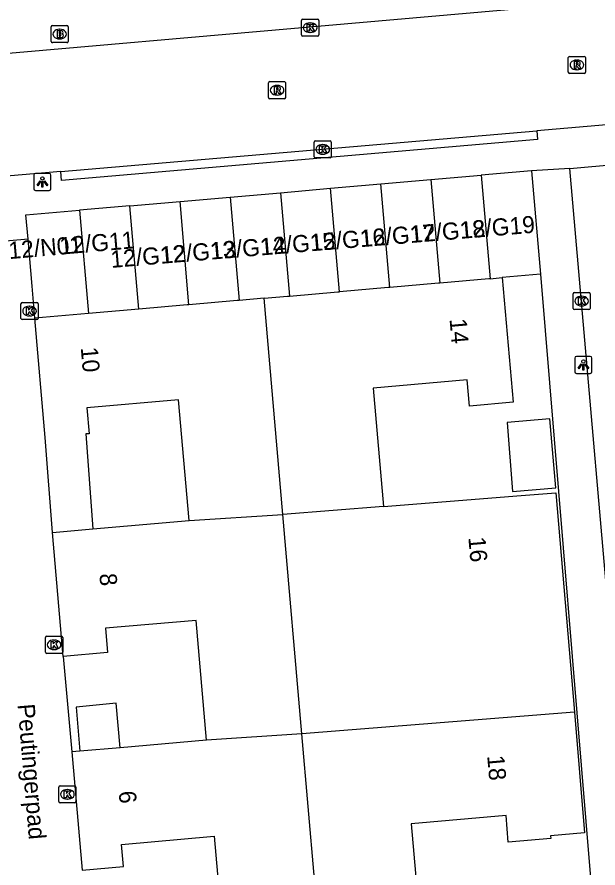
# Model space of a CAD drawing. Extents: x 162990 to 165007, y 383433 to 384336.
# Drawn here: x 164211.48 to 164245.43, y 383886.56 to 383936.3 of the extents above; entities that cross this region are included whole.
import ezdxf

# ---------------------------------------------------------------- set-up
doc = ezdxf.new("R2010")
doc.units = 0
for name, color, linetype in [('IMGEO_Brandkraan', 7, 'Continuous'), ('IMGEO_Kolk', 7, 'Continuous'), ('IMGEO_Lichtpunt', 7, 'Continuous'), ('IMGEO_Openbare_ruimte_label', 7, 'Continuous'), ('IMGEO_Pand', 7, 'Continuous'), ('IMGEO_Pand_nummerreeks', 7, 'Continuous'), ('IMGEO_Rijbaan_lokaal_open', 7, 'Continuous'), ('IMGEO_Rioolput', 7, 'Continuous'), ('IMGEO_Voetpad_open', 7, 'Continuous')]:
    doc.layers.add(name, color=color, linetype=linetype)

msp = doc.modelspace()

# ---------------------------------------------------------------- linework, layer by layer
at = {"layer": 'IMGEO_Brandkraan'}
for p, q in [((164213.475, 383934.88), (164213.475, 383935.732)), ((164213.55, 383935.806), (164214.402, 383935.806)), ((164213.963, 383935.586), (164213.988, 383935.586)), ((164214.476, 383935.732), (164214.476, 383934.88)), ((164213.986, 383935.026), (164213.961, 383935.026)), ((164214.402, 383934.806), (164213.55, 383934.806))]:
    msp.add_line(p, q, dxfattribs=at)
for points in [[(164213.475, 383934.88), (164213.475, 383935.732)], [(164213.55, 383935.806), (164214.402, 383935.806)], [(164213.823, 383935.506), (164213.823, 383935.106), (164214.036, 383935.106)], [(164214.054, 383935.506), (164213.823, 383935.506)], [(164214.002, 383935.425), (164213.948, 383935.425), (164213.948, 383935.349)], [(164214.476, 383935.732), (164214.476, 383934.88)], [(164213.948, 383935.349), (164214.001, 383935.349)], [(164214.01, 383935.273), (164213.948, 383935.273), (164213.948, 383935.192)], [(164213.948, 383935.192), (164214.01, 383935.192)], [(164214.402, 383934.806), (164213.55, 383934.806)]]:
    msp.add_lwpolyline(points, dxfattribs=at)
for centre, radius, start, end in [((164213.552, 383935.73), 0.0765, 91.552, 178.448), ((164213.552, 383935.73), 0.0765, 91.552, 178.448), ((164214.003, 383935.387), 0.0379, 267.8285, 90.9355), ((164214.058, 383935.361), 0.145, 59.4692, 91.5367), ((164214.083, 383935.408), 0.0922, 285.5137, 58.1501), ((164214.4, 383935.73), 0.0765, 1.552, 88.448), ((164214.4, 383935.73), 0.0765, 1.552, 88.448), ((164214.011, 383935.232), 0.0404, 269.8759, 90.5077), ((164214.042, 383935.357), 0.251, 268.6676, 293.5347), ((164214.088, 383935.216), 0.105, 301.3115, 78.989), ((164213.552, 383934.882), 0.0765, 181.552, 268.448), ((164213.552, 383934.882), 0.0765, 181.552, 268.448), ((164214.4, 383934.882), 0.0765, 271.552, 358.448), ((164214.4, 383934.882), 0.0765, 271.552, 358.448)]:
    msp.add_arc(centre, radius, start, end, dxfattribs=at)
for centre, major_axis, ratio, start_param, end_param in [((164213.962, 383935.306), (-0.387, 0.002), 0.722429, 4.712389, 7.853982), ((164213.987, 383935.306), (-0.39, 0.002), 0.717154, 1.570796, 4.712389)]:
    msp.add_ellipse(centre, major_axis=major_axis, ratio=ratio, start_param=start_param, end_param=end_param, dxfattribs=at)
at = {"layer": 'IMGEO_Kolk'}
for p, q in [((164228.11, 383935.256), (164228.11, 383936.108)), ((164228.185, 383936.182), (164229.037, 383936.182)), ((164228.598, 383935.962), (164228.623, 383935.962)), ((164229.111, 383936.108), (164229.111, 383935.256)), ((164228.621, 383935.402), (164228.596, 383935.402)), ((164229.037, 383935.182), (164228.185, 383935.182)), ((164228.844, 383928.14), (164228.844, 383928.992)), ((164228.919, 383929.066), (164229.771, 383929.066)), ((164229.845, 383928.992), (164229.845, 383928.14)), ((164229.332, 383928.846), (164229.357, 383928.846)), ((164229.771, 383928.066), (164228.919, 383928.066)), ((164229.355, 383928.286), (164229.33, 383928.286)), ((164243.972, 383919.274), (164243.972, 383920.126)), ((164244.047, 383920.2), (164244.899, 383920.2)), ((164244.46, 383919.98), (164244.485, 383919.98)), ((164244.973, 383920.126), (164244.973, 383919.274)), ((164211.715, 383918.69), (164211.715, 383919.542)), ((164211.79, 383919.616), (164212.642, 383919.616)), ((164212.716, 383919.542), (164212.716, 383918.69)), ((164212.203, 383919.396), (164212.228, 383919.396)), ((164244.899, 383919.2), (164244.047, 383919.2)), ((164244.483, 383919.42), (164244.458, 383919.42)), ((164212.642, 383918.616), (164211.79, 383918.616)), ((164212.226, 383918.836), (164212.201, 383918.836)), ((164213.226, 383900.107), (164214.078, 383900.107)), ((164213.151, 383899.181), (164213.151, 383900.033)), ((164213.639, 383899.887), (164213.664, 383899.887)), ((164214.152, 383900.033), (164214.152, 383899.181)), ((164214.078, 383899.107), (164213.226, 383899.107)), ((164213.662, 383899.327), (164213.637, 383899.327)), ((164213.925, 383890.442), (164213.925, 383891.294)), ((164214, 383891.368), (164214.852, 383891.368)), ((164214.413, 383891.148), (164214.438, 383891.148)), ((164214.926, 383891.294), (164214.926, 383890.442)), ((164214.852, 383890.368), (164214, 383890.368)), ((164214.436, 383890.588), (164214.411, 383890.588))]:
    msp.add_line(p, q, dxfattribs=at)
for points in [[(164228.11, 383935.256), (164228.11, 383936.108)], [(164228.185, 383936.182), (164229.037, 383936.182)], [(164228.431, 383935.882), (164228.554, 383935.882), (164228.554, 383935.731), (164228.684, 383935.882), (164228.848, 383935.882), (164228.702, 383935.731), (164228.855, 383935.482), (164228.703, 383935.482), (164228.618, 383935.646), (164228.554, 383935.579), (164228.554, 383935.482), (164228.431, 383935.482), (164228.431, 383935.882)], [(164229.111, 383936.108), (164229.111, 383935.256)], [(164229.037, 383935.182), (164228.185, 383935.182)], [(164228.844, 383928.14), (164228.844, 383928.992)], [(164228.919, 383929.066), (164229.771, 383929.066)], [(164229.845, 383928.992), (164229.845, 383928.14)], [(164229.165, 383928.766), (164229.288, 383928.766), (164229.288, 383928.615), (164229.418, 383928.766), (164229.582, 383928.766), (164229.436, 383928.615), (164229.589, 383928.366), (164229.437, 383928.366), (164229.352, 383928.53), (164229.288, 383928.463), (164229.288, 383928.366), (164229.165, 383928.366), (164229.165, 383928.766)], [(164229.771, 383928.066), (164228.919, 383928.066)], [(164243.972, 383919.274), (164243.972, 383920.126)], [(164244.047, 383920.2), (164244.899, 383920.2)], [(164244.973, 383920.126), (164244.973, 383919.274)], [(164211.715, 383918.69), (164211.715, 383919.542)], [(164211.79, 383919.616), (164212.642, 383919.616)], [(164212.716, 383919.542), (164212.716, 383918.69)], [(164244.293, 383919.9), (164244.416, 383919.9), (164244.416, 383919.749), (164244.546, 383919.9), (164244.71, 383919.9), (164244.564, 383919.749), (164244.717, 383919.5), (164244.565, 383919.5), (164244.48, 383919.664), (164244.416, 383919.597), (164244.416, 383919.5), (164244.293, 383919.5), (164244.293, 383919.9)], [(164212.036, 383919.316), (164212.159, 383919.316), (164212.159, 383919.165), (164212.289, 383919.316), (164212.453, 383919.316), (164212.307, 383919.165), (164212.46, 383918.916), (164212.308, 383918.916), (164212.223, 383919.08), (164212.159, 383919.013), (164212.159, 383918.916), (164212.036, 383918.916), (164212.036, 383919.316)], [(164244.899, 383919.2), (164244.047, 383919.2)], [(164212.642, 383918.616), (164211.79, 383918.616)], [(164213.226, 383900.107), (164214.078, 383900.107)], [(164213.151, 383899.181), (164213.151, 383900.033)], [(164213.472, 383899.807), (164213.595, 383899.807), (164213.595, 383899.656), (164213.725, 383899.807), (164213.889, 383899.807), (164213.743, 383899.656), (164213.896, 383899.407), (164213.744, 383899.407), (164213.659, 383899.571), (164213.595, 383899.504), (164213.595, 383899.407), (164213.472, 383899.407), (164213.472, 383899.807)], [(164214.152, 383900.033), (164214.152, 383899.181)], [(164214.078, 383899.107), (164213.226, 383899.107)], [(164213.925, 383890.442), (164213.925, 383891.294)], [(164214, 383891.368), (164214.852, 383891.368)], [(164214.926, 383891.294), (164214.926, 383890.442)], [(164214.246, 383891.068), (164214.369, 383891.068), (164214.369, 383890.917), (164214.499, 383891.068), (164214.663, 383891.068), (164214.517, 383890.917), (164214.67, 383890.668), (164214.518, 383890.668), (164214.433, 383890.832), (164214.369, 383890.765), (164214.369, 383890.668), (164214.246, 383890.668), (164214.246, 383891.068)], [(164214.852, 383890.368), (164214, 383890.368)]]:
    msp.add_lwpolyline(points, dxfattribs=at)
for centre, start, end in [((164228.187, 383936.106), 91.552, 178.448), ((164228.187, 383936.106), 91.552, 178.448), ((164229.035, 383936.106), 1.552, 88.448), ((164229.035, 383936.106), 1.552, 88.448), ((164228.187, 383935.258), 181.552, 268.448), ((164228.187, 383935.258), 181.552, 268.448), ((164229.035, 383935.258), 271.552, 358.448), ((164229.035, 383935.258), 271.552, 358.448), ((164228.921, 383928.99), 91.552, 178.448), ((164228.921, 383928.99), 91.552, 178.448), ((164229.769, 383928.99), 1.552, 88.448), ((164229.769, 383928.99), 1.552, 88.448), ((164228.921, 383928.142), 181.552, 268.448), ((164228.921, 383928.142), 181.552, 268.448), ((164229.769, 383928.142), 271.552, 358.448), ((164229.769, 383928.142), 271.552, 358.448), ((164244.049, 383920.124), 91.552, 178.448), ((164244.049, 383920.124), 91.552, 178.448), ((164244.897, 383920.124), 1.552, 88.448), ((164244.897, 383920.124), 1.552, 88.448), ((164211.792, 383919.54), 91.552, 178.448), ((164211.792, 383919.54), 91.552, 178.448), ((164212.64, 383919.54), 1.552, 88.448), ((164212.64, 383919.54), 1.552, 88.448), ((164244.049, 383919.276), 181.552, 268.448), ((164244.049, 383919.276), 181.552, 268.448), ((164244.897, 383919.276), 271.552, 358.448), ((164244.897, 383919.276), 271.552, 358.448), ((164211.792, 383918.692), 181.552, 268.448), ((164211.792, 383918.692), 181.552, 268.448), ((164212.64, 383918.692), 271.552, 358.448), ((164212.64, 383918.692), 271.552, 358.448), ((164213.228, 383900.031), 91.552, 178.448), ((164213.228, 383900.031), 91.552, 178.448), ((164214.076, 383900.031), 1.552, 88.448), ((164214.076, 383900.031), 1.552, 88.448), ((164213.228, 383899.183), 181.552, 268.448), ((164213.228, 383899.183), 181.552, 268.448), ((164214.076, 383899.183), 271.552, 358.448), ((164214.076, 383899.183), 271.552, 358.448), ((164214.002, 383891.292), 91.552, 178.448), ((164214.002, 383891.292), 91.552, 178.448), ((164214.85, 383891.292), 1.552, 88.448), ((164214.85, 383891.292), 1.552, 88.448), ((164214.002, 383890.444), 181.552, 268.448), ((164214.002, 383890.444), 181.552, 268.448), ((164214.85, 383890.444), 271.552, 358.448), ((164214.85, 383890.444), 271.552, 358.448)]:
    msp.add_arc(centre, 0.0765, start, end, dxfattribs=at)
for centre, major_axis, ratio, start_param, end_param in [((164228.597, 383935.682), (-0.387, 0.002), 0.722429, 4.712389, 7.853982), ((164228.622, 383935.682), (-0.39, 0.002), 0.717154, 1.570796, 4.712389), ((164229.331, 383928.566), (-0.387, 0.002), 0.722429, 4.712389, 7.853982), ((164229.356, 383928.566), (-0.39, 0.002), 0.717154, 1.570796, 4.712389), ((164244.459, 383919.7), (-0.387, 0.002), 0.722429, 4.712389, 7.853982), ((164244.484, 383919.7), (-0.39, 0.002), 0.717154, 1.570796, 4.712389), ((164212.202, 383919.116), (-0.387, 0.002), 0.722429, 4.712389, 7.853982), ((164212.227, 383919.116), (-0.39, 0.002), 0.717154, 1.570796, 4.712389), ((164213.638, 383899.607), (-0.387, 0.002), 0.722429, 4.712389, 7.853982), ((164213.663, 383899.607), (-0.39, 0.002), 0.717154, 1.570796, 4.712389), ((164214.412, 383890.868), (-0.387, 0.002), 0.722429, 4.712389, 7.853982), ((164214.437, 383890.868), (-0.39, 0.002), 0.717154, 1.570796, 4.712389)]:
    msp.add_ellipse(centre, major_axis=major_axis, ratio=ratio, start_param=start_param, end_param=end_param, dxfattribs=at)
at = {"layer": 'IMGEO_Lichtpunt'}
for p, q in [((164212.466, 383927.07), (164212.466, 383926.263)), ((164212.466, 383927.07), (164212.466, 383926.263)), ((164213.368, 383927.165), (164212.56, 383927.165)), ((164213.368, 383927.165), (164212.56, 383927.165)), ((164213.462, 383926.263), (164213.462, 383927.07)), ((164213.462, 383926.263), (164213.462, 383927.07)), ((164212.56, 383926.169), (164213.368, 383926.169)), ((164212.56, 383926.169), (164213.368, 383926.169)), ((164244.074, 383916.372), (164244.074, 383915.565)), ((164244.074, 383916.372), (164244.074, 383915.565)), ((164244.976, 383916.467), (164244.168, 383916.467)), ((164244.976, 383916.467), (164244.168, 383916.467)), ((164245.07, 383915.565), (164245.07, 383916.372)), ((164245.07, 383915.565), (164245.07, 383916.372)), ((164244.168, 383915.471), (164244.976, 383915.471)), ((164244.168, 383915.471), (164244.976, 383915.471))]:
    msp.add_line(p, q, dxfattribs=at)
for points in [[(164212.84, 383926.734), (164212.879, 383926.706), (164212.691, 383926.444), (164212.653, 383926.471), (164212.84, 383926.734)], [(164212.942, 383926.686), (164212.989, 383926.686), (164212.989, 383926.364), (164212.942, 383926.364), (164212.942, 383926.686)], [(164213.052, 383926.706), (164213.09, 383926.733), (164213.277, 383926.471), (164213.238, 383926.443), (164213.052, 383926.706)], [(164244.448, 383916.036), (164244.487, 383916.008), (164244.299, 383915.746), (164244.261, 383915.773), (164244.448, 383916.036)], [(164244.55, 383915.988), (164244.597, 383915.988), (164244.597, 383915.666), (164244.55, 383915.666), (164244.55, 383915.988)], [(164244.66, 383916.008), (164244.698, 383916.035), (164244.885, 383915.773), (164244.846, 383915.745), (164244.66, 383916.008)]]:
    msp.add_lwpolyline(points, dxfattribs=at)
for centre in [(164212.965, 383926.868), (164244.573, 383916.17)]:
    msp.add_circle(centre, 0.0994, dxfattribs=at)
for centre, start, end in [((164212.56, 383927.07), 90, 180), ((164212.56, 383927.07), 90, 180), ((164213.368, 383927.07), 0, 90), ((164213.368, 383927.07), 0, 90), ((164212.56, 383926.263), 180, 270), ((164212.56, 383926.263), 180, 270), ((164213.368, 383926.263), 270, 0), ((164213.368, 383926.263), 270, 360), ((164244.168, 383916.372), 90, 180), ((164244.168, 383916.372), 90, 180), ((164244.976, 383916.372), 0, 90), ((164244.976, 383916.372), 0, 90), ((164244.168, 383915.565), 180, 270), ((164244.168, 383915.565), 180, 270), ((164244.976, 383915.565), 270, 0), ((164244.976, 383915.565), 270, 360)]:
    msp.add_arc(centre, 0.0946, start, end, dxfattribs=at)
at = {"layer": 'IMGEO_Pand'}
for points in [[(164235.669, 383926.802), (164238.601, 383927.056)], [(164241.534, 383927.311), (164238.601, 383927.056)], [(164238.601, 383927.056), (164239.127, 383921.01)], [(164241.534, 383927.311), (164242.059, 383921.267)], [(164229.804, 383926.292), (164232.736, 383926.547)], [(164232.736, 383926.547), (164235.669, 383926.802)], [(164233.261, 383920.502), (164232.736, 383926.547)], [(164235.669, 383926.802), (164236.194, 383920.756)], [(164223.939, 383925.783), (164226.871, 383926.037)], [(164226.871, 383926.037), (164229.804, 383926.292)], [(164226.871, 383926.037), (164227.396, 383919.993)], [(164230.329, 383920.247), (164229.804, 383926.292)], [(164218.074, 383925.273), (164221.006, 383925.528)], [(164221.006, 383925.528), (164223.939, 383925.783)], [(164221.531, 383919.484), (164221.006, 383925.528)], [(164223.939, 383925.783), (164224.464, 383919.738)], [(164212.126, 383923.32), (164212.002, 383924.746), (164215.141, 383925.019)], [(164218.074, 383925.273), (164215.141, 383925.019)], [(164215.141, 383925.019), (164215.664, 383918.975)], [(164218.598, 383919.23), (164218.074, 383925.273)], [(164212.527, 383918.703), (164212.364, 383920.574), (164212.126, 383923.32)], [(164239.834, 383921.071), (164240.467, 383913.787), (164237.922, 383913.566), (164237.789, 383915.093), (164232.298, 383914.617), (164232.899, 383907.694)], [(164239.127, 383921.01), (164239.048, 383921.003), (164236.194, 383920.756)], [(164239.127, 383921.01), (164239.834, 383921.071)], [(164242.059, 383921.267), (164239.834, 383921.071)], [(164233.261, 383920.502), (164233.171, 383920.494), (164230.329, 383920.247)], [(164236.194, 383920.756), (164236.11, 383920.749), (164233.261, 383920.502)], [(164225.917, 383919.865), (164227.294, 383919.984), (164227.396, 383919.993)], [(164227.396, 383919.993), (164230.232, 383920.239), (164230.329, 383920.247)], [(164221.531, 383919.484), (164221.416, 383919.474), (164218.598, 383919.23)], [(164224.464, 383919.738), (164224.355, 383919.729), (164221.531, 383919.484)], [(164225.917, 383919.865), (164224.464, 383919.738)], [(164227.013, 383907.232), (164225.917, 383919.865)], [(164215.664, 383918.975), (164212.527, 383918.703)], [(164218.598, 383919.23), (164215.664, 383918.975)], [(164213.554, 383906.175), (164213.133, 383911.726), (164212.527, 383918.703)], [(164221.54, 383906.869), (164220.927, 383913.928), (164215.563, 383913.463), (164215.695, 383911.948), (164215.499, 383911.931), (164215.92, 383906.381)], [(164242.955, 383908.776), (164242.606, 383912.808), (164240.12, 383912.612), (164240.437, 383908.578), (164242.955, 383908.776)], [(164232.899, 383907.694), (164240.93, 383908.327), (164242.965, 383908.497), (164244.049, 383895.674)], [(164232.899, 383907.694), (164227.013, 383907.232)], [(164221.54, 383906.869), (164227.013, 383907.232)], [(164228.126, 383894.406), (164227.013, 383907.232)], [(164215.92, 383906.381), (164221.54, 383906.869)], [(164213.554, 383906.175), (164215.92, 383906.381)], [(164214.183, 383898.93), (164213.554, 383906.175)], [(164222.558, 383894.032), (164221.95, 383901.031), (164216.654, 383900.571), (164216.777, 383899.155), (164214.183, 383898.93)], [(164217.51, 383893.593), (164217.285, 383896.187), (164214.933, 383895.971), (164215.157, 383893.389)], [(164244.049, 383895.674), (164228.126, 383894.406)], [(164244.049, 383895.674), (164244.647, 383888.608), (164242.65, 383888.434), (164242.664, 383888.277), (164240.188, 383888.062), (164240.052, 383889.628), (164234.517, 383889.147), (164235.133, 383882.045)], [(164228.126, 383894.406), (164222.558, 383894.032)], [(164229.232, 383881.666), (164228.126, 383894.406)], [(164222.558, 383894.032), (164217.51, 383893.593)], [(164215.157, 383893.389), (164214.693, 383893.349)], [(164214.693, 383893.349), (164215.293, 383886.441)], [(164217.51, 383893.593), (164215.157, 383893.389)], [(164215.293, 383886.441), (164217.703, 383886.65), (164217.591, 383887.943), (164223.01, 383888.414), (164223.627, 383881.305)]]:
    msp.add_lwpolyline(points, dxfattribs=at)
at = {"layer": 'IMGEO_Rijbaan_lokaal_open'}
for points in [[(164119.402, 383925.927), (164123.158, 383926.51), (164250.653, 383937.673)], [(164251.809, 383930.516), (164241.849, 383929.659)], [(164214.04, 383927.265), (164241.849, 383929.659)], [(164214.04, 383927.265), (164178.094, 383924.171)]]:
    msp.add_lwpolyline(points, dxfattribs=at)
at = {"layer": 'IMGEO_Rioolput'}
for p, q in [((164243.692, 383933.078), (164243.692, 383933.93)), ((164243.767, 383934.004), (164244.619, 383934.004)), ((164244.693, 383933.93), (164244.693, 383933.078)), ((164244.18, 383933.784), (164244.205, 383933.784)), ((164244.619, 383933.004), (164243.767, 383933.004)), ((164244.203, 383933.224), (164244.178, 383933.224)), ((164226.178, 383931.6), (164226.178, 383932.452)), ((164226.253, 383932.526), (164227.105, 383932.526)), ((164227.179, 383932.452), (164227.179, 383931.6)), ((164226.666, 383932.306), (164226.691, 383932.306)), ((164227.105, 383931.526), (164226.253, 383931.526)), ((164226.689, 383931.746), (164226.664, 383931.746))]:
    msp.add_line(p, q, dxfattribs=at)
for points in [[(164243.692, 383933.078), (164243.692, 383933.93)], [(164243.767, 383934.004), (164244.619, 383934.004)], [(164244.693, 383933.93), (164244.693, 383933.078)], [(164244.281, 383933.702), (164244.029, 383933.704), (164244.029, 383933.304)], [(164244.029, 383933.304), (164244.153, 383933.304), (164244.153, 383933.466), (164244.164, 383933.466)], [(164244.207, 383933.623), (164244.153, 383933.623), (164244.153, 383933.542)], [(164244.153, 383933.542), (164244.205, 383933.542)], [(164244.211, 383933.437), (164244.282, 383933.304), (164244.422, 383933.304), (164244.357, 383933.43)], [(164244.619, 383933.004), (164243.767, 383933.004)], [(164226.178, 383931.6), (164226.178, 383932.452)], [(164226.253, 383932.526), (164227.105, 383932.526)], [(164227.179, 383932.452), (164227.179, 383931.6)], [(164226.767, 383932.224), (164226.515, 383932.226), (164226.515, 383931.826)], [(164226.515, 383931.826), (164226.639, 383931.826), (164226.639, 383931.988), (164226.65, 383931.988)], [(164226.693, 383932.145), (164226.639, 383932.145), (164226.639, 383932.064)], [(164226.639, 383932.064), (164226.691, 383932.064)], [(164226.697, 383931.959), (164226.768, 383931.826), (164226.908, 383931.826), (164226.843, 383931.952)], [(164227.105, 383931.526), (164226.253, 383931.526)]]:
    msp.add_lwpolyline(points, dxfattribs=at)
for centre, radius, start, end in [((164243.769, 383933.928), 0.0765, 91.552, 178.448), ((164243.769, 383933.928), 0.0765, 91.552, 178.448), ((164244.617, 383933.928), 0.0765, 1.552, 88.448), ((164244.617, 383933.928), 0.0765, 1.552, 88.448), ((164244.163, 383933.413), 0.0533, 26.0293, 88.6989), ((164244.189, 383933.731), 0.19, 274.7715, 282.9687), ((164244.213, 383933.527), 0.0964, 77.0061, 93.1865), ((164244.227, 383933.584), 0.0378, 276.6634, 79.6772), ((164244.28, 383933.592), 0.109, 350.3612, 89.416), ((164244.278, 383933.592), 0.112, 277.5842, 350.9817), ((164244.262, 383933.377), 0.108, 29.5134, 73.7905), ((164243.769, 383933.08), 0.0765, 181.552, 268.448), ((164243.769, 383933.08), 0.0765, 181.552, 268.448), ((164244.617, 383933.08), 0.0765, 271.552, 358.448), ((164244.617, 383933.08), 0.0765, 271.552, 358.448), ((164226.255, 383932.45), 0.0765, 91.552, 178.448), ((164226.255, 383932.45), 0.0765, 91.552, 178.448), ((164227.103, 383932.45), 0.0765, 1.552, 88.448), ((164227.103, 383932.45), 0.0765, 1.552, 88.448), ((164226.649, 383931.935), 0.0533, 26.0293, 88.6989), ((164226.675, 383932.253), 0.19, 274.7715, 282.9687), ((164226.699, 383932.049), 0.0964, 77.0061, 93.1865), ((164226.713, 383932.106), 0.0378, 276.6634, 79.6772), ((164226.766, 383932.114), 0.109, 350.3612, 89.416), ((164226.764, 383932.114), 0.112, 277.5842, 350.9817), ((164226.748, 383931.899), 0.108, 29.5134, 73.7905), ((164226.255, 383931.602), 0.0765, 181.552, 268.448), ((164226.255, 383931.602), 0.0765, 181.552, 268.448), ((164227.103, 383931.602), 0.0765, 271.552, 358.448), ((164227.103, 383931.602), 0.0765, 271.552, 358.448)]:
    msp.add_arc(centre, radius, start, end, dxfattribs=at)
for centre, major_axis, ratio, start_param, end_param in [((164244.179, 383933.504), (-0.387, 0.002), 0.722429, 4.712389, 7.853982), ((164244.204, 383933.504), (-0.39, 0.002), 0.717154, 1.570796, 4.712389), ((164226.665, 383932.026), (-0.387, 0.002), 0.722429, 4.712389, 7.853982), ((164226.69, 383932.026), (-0.39, 0.002), 0.717154, 1.570796, 4.712389)]:
    msp.add_ellipse(centre, major_axis=major_axis, ratio=ratio, start_param=start_param, end_param=end_param, dxfattribs=at)
at = {"layer": 'IMGEO_Voetpad_open'}
for points in [[(164241.849, 383929.659), (164241.892, 383929.153), (164214.084, 383926.748), (164214.04, 383927.265)], [(164243.79, 383927.457), (164249.181, 383927.933)], [(164243.79, 383927.457), (164241.534, 383927.311)], [(164249.783, 383893.171), (164246.796, 383892.89), (164243.79, 383927.457)], [(164212.126, 383923.32), (164208.189, 383922.978)], [(164242.059, 383921.267), (164245.234, 383882.921)], [(164214.183, 383898.93), (164214.693, 383893.349)]]:
    msp.add_lwpolyline(points, dxfattribs=at)

# ---------------------------------------------------------------- texts
at = {"layer": 'IMGEO_Openbare_ruimte_label'}
msp.add_text('Peutingerpad', height=1, rotation=274.8208, dxfattribs=at).set_placement((164211.514, 383896.118))
at = {"layer": 'IMGEO_Pand_nummerreeks'}
for s, rotation, p in [('12/G18', 4.7636, (164234.496, 383923.095)), ('12/G19', 4.7636, (164237.407, 383923.338)), ('12/G16', 4.7636, (164228.66, 383922.609)), ('12/G17', 4.7636, (164231.577, 383922.852)), ('12/N01', 4.9733, (164211.03, 383922.152)), ('12/G11', 4.9495, (164214.011, 383922.412)), ('12/G14', 4.7636, (164222.827, 383922.123)), ('12/G15', 4.7636, (164225.743, 383922.366)), ('12/G12', 4.7636, (164216.987, 383921.636)), ('12/G13', 4.7636, (164219.91, 383921.88)), ('14', 274.9646, (164236.753, 383918.643)), ('10', 274.9616, (164215.206, 383916.978)), ('16', 274.9694, (164237.851, 383905.882)), ('8', 274.9616, (164216.294, 383903.749)), ('18', 274.9697, (164238.951, 383893.117)), ('6', 274.9616, (164217.424, 383891.034))]:
    msp.add_text(s, height=1, rotation=rotation, dxfattribs=at).set_placement(p)

doc.saveas('drawing.dxf')
